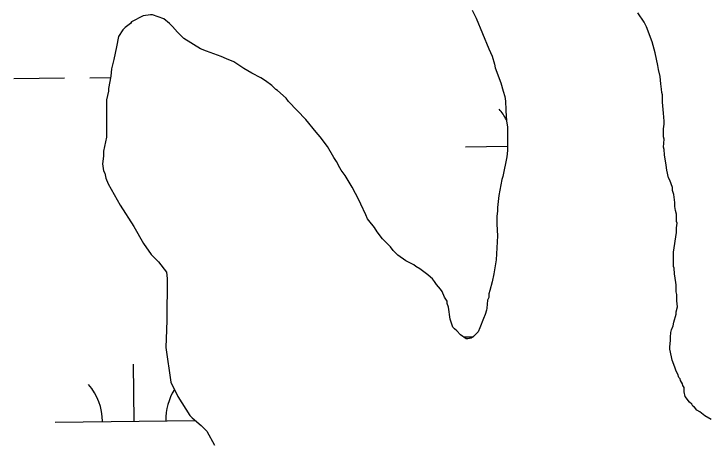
# Model space of a CAD drawing. Extents: x 3694830 to 3732949, y 415201 to 440970.
# Drawn here: x 3728559.2 to 3728998.5, y 429045.1 to 429316.2 of the extents above; entities that cross this region are included whole.
import ezdxf

# ---------------------------------------------------------------- set-up
doc = ezdxf.new("R2010")
doc.units = 0
doc.layers.add('V-TOPO-SHOR', color=7, linetype='Continuous')
doc.layers.add('V-WETL-SWMP', color=7, linetype='Continuous')

msp = doc.modelspace()

# ---------------------------------------------------------------- linework, layer by layer
at = {"layer": 'V-TOPO-SHOR'}
for p, q in [((3728848.9, 429318.61), (3728851.43, 429313.52)), ((3728957.59, 429310.93), (3728953.6, 429316.76)), ((3728640.92, 429314.88), (3728633.64, 429311.26)), ((3728645.65, 429315.59), (3728640.92, 429314.88)), ((3728646.74, 429315.59), (3728645.65, 429315.59)), ((3728654, 429313.02), (3728646.74, 429315.59)), ((3728657.63, 429310.1), (3728654, 429313.02)), ((3728851.43, 429313.52), (3728859.37, 429294.22)), ((3728629.63, 429307.64), (3728628.17, 429306.19)), ((3728632.91, 429310.17), (3728629.63, 429307.64)), ((3728633.64, 429311.26), (3728632.91, 429310.17)), ((3728659.44, 429308.28), (3728657.63, 429310.1)), ((3728662.7, 429304.63), (3728659.44, 429308.28)), ((3728959.03, 429308.01), (3728957.59, 429310.93)), ((3728962.64, 429298.55), (3728959.03, 429308.01)), ((3728628.17, 429306.19), (3728625.25, 429301.84)), ((3728666.69, 429300.62), (3728662.7, 429304.63)), ((3728625.25, 429301.84), (3728624.14, 429295.29)), ((3728677.22, 429294.04), (3728666.69, 429300.62)), ((3728964.44, 429291.64), (3728962.64, 429298.55)), ((3728624.14, 429295.29), (3728622.3, 429287.3)), ((3728859.37, 429294.22), (3728861.53, 429289.49)), ((3728680.85, 429292.58), (3728677.22, 429294.04)), ((3728690.29, 429289.28), (3728680.85, 429292.58)), ((3728966.23, 429283.63), (3728964.44, 429291.64)), ((3728622.3, 429287.3), (3728620.82, 429281.49)), ((3728693.56, 429287.82), (3728690.29, 429289.28)), ((3728698.28, 429285.98), (3728693.56, 429287.82)), ((3728704.45, 429281.6), (3728698.28, 429285.98)), ((3728861.53, 429289.49), (3728862.97, 429284.4)), ((3728620.82, 429281.49), (3728620.45, 429276.76)), ((3728709.53, 429278.68), (3728704.45, 429281.6)), ((3728862.97, 429284.4), (3728863.33, 429282.21)), ((3728863.33, 429282.21), (3728866.94, 429272.75)), ((3728966.59, 429281.09), (3728966.23, 429283.63)), ((3728967.66, 429276.72), (3728966.59, 429281.09)), ((3728620.45, 429276.76), (3728618.97, 429269.13)), ((3728715.34, 429275.75), (3728709.53, 429278.68)), ((3728968.01, 429271.99), (3728967.66, 429276.72)), ((3728718.24, 429273.92), (3728715.34, 429275.75)), ((3728722.23, 429271), (3728718.24, 429273.92)), ((3728866.94, 429272.75), (3728868.38, 429267.29)), ((3728618.97, 429269.13), (3728618.96, 429267.32)), ((3728724.77, 429268.45), (3728722.23, 429271)), ((3728725.86, 429267.72), (3728724.77, 429268.45)), ((3728968.37, 429268.72), (3728968.01, 429271.99)), ((3728968.72, 429266.54), (3728968.37, 429268.72)), ((3728618.96, 429267.32), (3728617.86, 429261.86)), ((3728731.29, 429262.98), (3728725.86, 429267.72)), ((3728868.38, 429267.29), (3728869.46, 429264.02)), ((3728869.46, 429264.02), (3728869.81, 429261.11)), ((3728969.08, 429265.08), (3728968.72, 429266.54)), ((3728969.07, 429260.35), (3728969.08, 429265.08)), ((3728617.86, 429261.86), (3728617.79, 429238.23)), ((3728732.74, 429260.79), (3728731.29, 429262.98)), ((3728743.62, 429249.49), (3728732.74, 429260.79)), ((3728869.81, 429261.11), (3728869.81, 429260.02)), ((3728869.81, 429260.02), (3728870.16, 429256.74)), ((3728969.77, 429253.44), (3728969.07, 429260.35)), ((3728870.16, 429256.74), (3728870.16, 429254.92)), ((3728870.16, 429254.92), (3728870.5, 429248.74)), ((3728970.12, 429248.35), (3728969.77, 429253.44)), ((3728750.14, 429241.47), (3728743.62, 429249.49)), ((3728870.5, 429248.74), (3728871.22, 429244.74)), ((3728969.74, 429243.63), (3728970.12, 429246.54)), ((3728970.12, 429246.54), (3728970.12, 429248.35)), ((3728752.67, 429238.55), (3728750.14, 429241.47)), ((3728871.22, 429244.74), (3728871.17, 429229.84)), ((3728969.73, 429238.54), (3728969.74, 429243.63)), ((3728617.79, 429238.23), (3728615.94, 429229.51)), ((3728757.38, 429232.36), (3728752.67, 429238.55)), ((3728969.71, 429231.99), (3728970.09, 429237.08)), ((3728970.09, 429237.08), (3728969.73, 429238.54)), ((3728615.94, 429229.51), (3728615.93, 429226.24)), ((3728761.36, 429225.44), (3728757.38, 429232.36)), ((3728871.17, 429229.84), (3728870.8, 429225.84)), ((3728970.07, 429230.54), (3728969.71, 429231.99)), ((3728970.42, 429227.27), (3728970.07, 429230.54)), ((3728615.93, 429226.24), (3728615.19, 429221.52)), ((3728763.17, 429222.89), (3728761.36, 429225.44)), ((3728870.8, 429225.84), (3728868.21, 429213.48)), ((3728971.49, 429220.72), (3728970.42, 429227.27)), ((3728615.19, 429221.52), (3728615.9, 429217.15)), ((3728763.89, 429221.43), (3728763.17, 429222.89)), ((3728764.25, 429220.34), (3728763.89, 429221.43)), ((3728766.06, 429217.43), (3728764.25, 429220.34)), ((3728971.85, 429217.44), (3728971.49, 429220.72)), ((3728615.9, 429217.15), (3728616.63, 429215.7)), ((3728616.63, 429215.7), (3728617.34, 429212.42)), ((3728768.6, 429214.15), (3728766.06, 429217.43)), ((3728972.92, 429212.72), (3728971.85, 429217.44)), ((3728617.34, 429212.42), (3728618.79, 429208.78)), ((3728770.4, 429210.87), (3728768.6, 429214.15)), ((3728772.94, 429206.86), (3728770.4, 429210.87)), ((3728867.48, 429211.67), (3728865.63, 429201.49)), ((3728868.21, 429213.48), (3728867.48, 429211.67)), ((3728973.65, 429211.26), (3728972.92, 429212.72)), ((3728975.45, 429206.53), (3728973.65, 429211.26)), ((3728618.79, 429208.78), (3728626.38, 429195.3)), ((3728777.28, 429198.85), (3728772.94, 429206.86)), ((3728975.44, 429204.71), (3728975.45, 429206.53)), ((3728976.16, 429202.16), (3728975.44, 429204.71)), ((3728976.88, 429197.07), (3728976.16, 429202.16)), ((3728778.36, 429195.94), (3728777.28, 429198.85)), ((3728865.63, 429201.49), (3728864.88, 429193.86)), ((3728626.38, 429195.3), (3728635.07, 429181.83)), ((3728781.61, 429189.39), (3728778.36, 429195.94)), ((3728864.88, 429193.86), (3728864.88, 429191.68)), ((3728976.87, 429194.52), (3728976.88, 429197.07)), ((3728977.22, 429191.98), (3728976.87, 429194.52)), ((3728782.69, 429186.84), (3728781.61, 429189.39)), ((3728864.88, 429191.68), (3728864.5, 429188.41)), ((3728977.95, 429189.79), (3728977.22, 429191.98)), ((3728977.93, 429185.07), (3728977.95, 429189.79)), ((3728783.42, 429185.74), (3728782.69, 429186.84)), ((3728787.04, 429181.37), (3728783.42, 429185.74)), ((3728864.5, 429188.41), (3728864.49, 429183.32)), ((3728978.29, 429183.98), (3728977.93, 429185.07)), ((3728635.07, 429181.83), (3728641.22, 429171.27)), ((3728788.85, 429178.46), (3728787.04, 429181.37)), ((3728864.49, 429183.32), (3728864.83, 429176.05)), ((3728977.91, 429178.16), (3728977.92, 429181.07)), ((3728977.92, 429181.07), (3728978.29, 429183.98)), ((3728792.11, 429174.08), (3728788.85, 429178.46)), ((3728864.83, 429176.05), (3728864.06, 429160.78)), ((3728976.06, 429165.8), (3728977.91, 429178.16)), ((3728641.22, 429171.27), (3728645.92, 429164.34)), ((3728797.18, 429168.98), (3728792.11, 429174.08)), ((3728798.99, 429166.79), (3728797.18, 429168.98)), ((3728801.89, 429163.87), (3728798.99, 429166.79)), ((3728645.92, 429164.34), (3728650.63, 429159.6)), ((3728806.97, 429160.22), (3728801.89, 429163.87)), ((3728976.03, 429156.72), (3728976.06, 429165.8)), ((3728650.63, 429159.6), (3728655.7, 429153.04)), ((3728812.05, 429157.66), (3728806.97, 429160.22)), ((3728863.69, 429159.69), (3728862.57, 429152.06)), ((3728864.06, 429160.78), (3728863.69, 429159.69)), ((3728813.14, 429156.57), (3728812.05, 429157.66)), ((3728815.68, 429155.11), (3728813.14, 429156.57)), ((3728820.76, 429151.46), (3728815.68, 429155.11)), ((3728976.39, 429155.62), (3728976.03, 429156.72)), ((3728976.74, 429151.99), (3728976.39, 429155.62)), ((3728655.7, 429153.04), (3728656.06, 429149.04)), ((3728822.58, 429150), (3728820.76, 429151.46)), ((3728823.66, 429148.9), (3728822.58, 429150)), ((3728862.57, 429152.06), (3728861.47, 429146.97)), ((3728977.45, 429146.53), (3728976.74, 429151.99)), ((3728656.06, 429149.04), (3728655.98, 429122.86)), ((3728825.11, 429147.08), (3728823.66, 429148.9)), ((3728826.2, 429145.26), (3728825.11, 429147.08)), ((3728828.73, 429142.34), (3728826.2, 429145.26)), ((3728861.47, 429146.97), (3728860, 429141.52)), ((3728977.81, 429145.08), (3728977.45, 429146.53)), ((3728977.8, 429140.71), (3728977.81, 429145.08)), ((3728829.82, 429140.88), (3728828.73, 429142.34)), ((3728831.26, 429137.24), (3728829.82, 429140.88)), ((3728860, 429141.52), (3728859.26, 429139.34)), ((3728978.16, 429138.89), (3728977.8, 429140.71)), ((3728833.07, 429134.69), (3728831.26, 429137.24)), ((3728859.26, 429137.16), (3728858.53, 429135.34)), ((3728859.26, 429139.34), (3728859.26, 429137.16)), ((3728978.14, 429134.89), (3728978.16, 429138.89)), ((3728833.07, 429133.24), (3728833.07, 429134.69)), ((3728833.79, 429131.06), (3728833.07, 429133.24)), ((3728858.53, 429135.34), (3728858.15, 429130.26)), ((3728978.5, 429131.26), (3728978.14, 429134.89)), ((3728834.86, 429123.42), (3728833.79, 429131.06)), ((3728857.78, 429129.17), (3728857.04, 429126.26)), ((3728858.15, 429130.26), (3728857.78, 429129.17)), ((3728977.75, 429126.53), (3728977.76, 429127.99)), ((3728977.76, 429127.99), (3728978.5, 429131.26)), ((3728655.98, 429122.86), (3728655.6, 429116.69)), ((3728835.58, 429121.6), (3728834.86, 429123.42)), ((3728855.95, 429123.72), (3728853.75, 429117.91)), ((3728857.04, 429126.26), (3728855.95, 429123.72)), ((3728976.29, 429121.45), (3728977.75, 429126.53)), ((3728835.94, 429120.14), (3728835.58, 429121.6)), ((3728836.66, 429118.32), (3728835.94, 429120.14)), ((3728974.82, 429116.73), (3728975.92, 429119.27)), ((3728975.92, 429119.27), (3728976.29, 429121.45)), ((3728655.6, 429116.69), (3728655.2, 429105.42)), ((3728837.75, 429117.23), (3728836.66, 429118.32)), ((3728839.2, 429116.13), (3728837.75, 429117.23)), ((3728841.37, 429113.58), (3728839.2, 429116.13)), ((3728852.65, 429115.37), (3728849.73, 429112.47)), ((3728853.75, 429117.91), (3728852.65, 429115.37)), ((3728974.08, 429112), (3728974.45, 429114.91)), ((3728974.45, 429114.91), (3728974.82, 429116.73)), ((3728845, 429111.03), (3728841.37, 429113.58)), ((3728846.09, 429111.02), (3728845, 429111.03)), ((3728848.27, 429111.38), (3728846.09, 429111.02)), ((3728849.73, 429112.47), (3728848.27, 429111.38)), ((3728973.69, 429105.82), (3728974.07, 429109.82)), ((3728974.07, 429109.82), (3728974.08, 429112)), ((3728655.2, 429105.42), (3728658.4, 429083.59)), ((3728973.69, 429104.37), (3728973.69, 429105.82)), ((3728974.77, 429099.64), (3728973.69, 429104.37)), ((3728975.12, 429097.46), (3728974.77, 429099.64)), ((3728976.93, 429093.09), (3728975.12, 429097.46)), ((3728977.65, 429090.54), (3728976.93, 429093.09)), ((3728978.73, 429088.72), (3728977.65, 429090.54)), ((3728979.45, 429086.54), (3728978.73, 429088.72)), ((3728658.4, 429083.59), (3728662.74, 429074.49)), ((3728980.18, 429085.81), (3728979.45, 429086.54)), ((3728980.54, 429084.71), (3728980.18, 429085.81)), ((3728981.62, 429082.53), (3728980.54, 429084.71)), ((3728981.98, 429081.44), (3728981.62, 429082.53)), ((3728982.71, 429080.34), (3728981.98, 429081.44)), ((3728982.7, 429077.44), (3728982.71, 429080.34)), ((3728662.74, 429074.49), (3728670.34, 429062.47)), ((3728983.42, 429074.53), (3728982.7, 429077.44)), ((3728986.08, 429071.07), (3728983.42, 429074.53)), ((3728987.53, 429069.62), (3728986.08, 429071.07)), ((3728988.25, 429068.52), (3728987.53, 429069.62)), ((3728989.34, 429067.79), (3728988.25, 429068.52)), ((3728990.79, 429065.97), (3728989.34, 429067.79)), ((3728992.6, 429064.87), (3728990.79, 429065.97)), ((3728670.34, 429062.47), (3728671.79, 429061.01)), ((3728995.87, 429062.32), (3728992.6, 429064.87)), ((3728999.86, 429060.13), (3728995.87, 429062.32)), ((3728671.79, 429061.01), (3728677.59, 429056.27)), ((3728677.59, 429056.27), (3728681.22, 429052.62)), ((3728681.22, 429052.62), (3728685.92, 429043.88))]:
    msp.add_line(p, q, dxfattribs=at)
at = {"layer": 'V-WETL-SWMP'}
for p, q in [((3728957.59, 429310.93), (3728953.6, 429316.76)), ((3728959.03, 429308.01), (3728957.59, 429310.93)), ((3728962.64, 429298.55), (3728959.03, 429308.01)), ((3728964.44, 429291.64), (3728962.64, 429298.55)), ((3728966.23, 429283.63), (3728964.44, 429291.64)), ((3728966.59, 429281.09), (3728966.23, 429283.63)), ((3728967.66, 429276.72), (3728966.59, 429281.09)), ((3728968.01, 429271.99), (3728967.66, 429276.72)), ((3728559.25, 429275.32), (3728591.24, 429275.7)), ((3728607.24, 429275.89), (3728620.31, 429276.04)), ((3728968.37, 429268.72), (3728968.01, 429271.99)), ((3728968.72, 429266.54), (3728968.37, 429268.72)), ((3728969.08, 429265.08), (3728968.72, 429266.54)), ((3728969.07, 429260.35), (3728969.08, 429265.08)), ((3728969.77, 429253.44), (3728969.07, 429260.35)), ((3728970.12, 429248.35), (3728969.77, 429253.44)), ((3728969.74, 429243.63), (3728970.12, 429246.54)), ((3728970.12, 429246.54), (3728970.12, 429248.35)), ((3728969.73, 429238.54), (3728969.74, 429243.63)), ((3728969.71, 429231.99), (3728970.09, 429237.08)), ((3728970.09, 429237.08), (3728969.73, 429238.54)), ((3728844.62, 429232.29), (3728871.18, 429232.6)), ((3728970.07, 429230.54), (3728969.71, 429231.99)), ((3728970.42, 429227.27), (3728970.07, 429230.54)), ((3728971.49, 429220.72), (3728970.42, 429227.27)), ((3728971.85, 429217.44), (3728971.49, 429220.72)), ((3728972.92, 429212.72), (3728971.85, 429217.44)), ((3728973.65, 429211.26), (3728972.92, 429212.72)), ((3728975.45, 429206.53), (3728973.65, 429211.26)), ((3728975.44, 429204.71), (3728975.45, 429206.53)), ((3728976.16, 429202.16), (3728975.44, 429204.71)), ((3728976.88, 429197.07), (3728976.16, 429202.16)), ((3728976.87, 429194.52), (3728976.88, 429197.07)), ((3728977.22, 429191.98), (3728976.87, 429194.52)), ((3728977.95, 429189.79), (3728977.22, 429191.98)), ((3728977.93, 429185.07), (3728977.95, 429189.79)), ((3728978.29, 429183.98), (3728977.93, 429185.07)), ((3728977.91, 429178.16), (3728977.92, 429181.07)), ((3728977.92, 429181.07), (3728978.29, 429183.98)), ((3728976.06, 429165.8), (3728977.91, 429178.16)), ((3728976.03, 429156.72), (3728976.06, 429165.8)), ((3728976.39, 429155.62), (3728976.03, 429156.72)), ((3728976.74, 429151.99), (3728976.39, 429155.62)), ((3728977.45, 429146.53), (3728976.74, 429151.99)), ((3728977.81, 429145.08), (3728977.45, 429146.53)), ((3728977.8, 429140.71), (3728977.81, 429145.08)), ((3728978.16, 429138.89), (3728977.8, 429140.71)), ((3728978.14, 429134.89), (3728978.16, 429138.89)), ((3728978.5, 429131.26), (3728978.14, 429134.89)), ((3728977.75, 429126.53), (3728977.76, 429127.99)), ((3728977.76, 429127.99), (3728978.5, 429131.26)), ((3728976.29, 429121.45), (3728977.75, 429126.53)), ((3728974.82, 429116.73), (3728975.92, 429119.27)), ((3728975.92, 429119.27), (3728976.29, 429121.45)), ((3728974.08, 429112), (3728974.45, 429114.91)), ((3728974.45, 429114.91), (3728974.82, 429116.73)), ((3728843.35, 429112.19), (3728849.46, 429112.26)), ((3728973.69, 429105.82), (3728974.07, 429109.82)), ((3728974.07, 429109.82), (3728974.08, 429112)), ((3728973.69, 429104.37), (3728973.69, 429105.82)), ((3728974.77, 429099.64), (3728973.69, 429104.37)), ((3728975.12, 429097.46), (3728974.77, 429099.64)), ((3728976.93, 429093.09), (3728975.12, 429097.46)), ((3728635.24, 429058.96), (3728634.81, 429094.96)), ((3728977.65, 429090.54), (3728976.93, 429093.09)), ((3728978.73, 429088.72), (3728977.65, 429090.54)), ((3728979.45, 429086.54), (3728978.73, 429088.72)), ((3728980.18, 429085.81), (3728979.45, 429086.54)), ((3728980.54, 429084.71), (3728980.18, 429085.81)), ((3728981.62, 429082.53), (3728980.54, 429084.71)), ((3728981.98, 429081.44), (3728981.62, 429082.53)), ((3728982.71, 429080.34), (3728981.98, 429081.44)), ((3728982.7, 429077.44), (3728982.71, 429080.34)), ((3728983.42, 429074.53), (3728982.7, 429077.44)), ((3728986.08, 429071.07), (3728983.42, 429074.53)), ((3728987.53, 429069.62), (3728986.08, 429071.07)), ((3728988.25, 429068.52), (3728987.53, 429069.62)), ((3728989.34, 429067.79), (3728988.25, 429068.52)), ((3728990.79, 429065.97), (3728989.34, 429067.79)), ((3728992.6, 429064.87), (3728990.79, 429065.97)), ((3728995.87, 429062.32), (3728992.6, 429064.87)), ((3728999.86, 429060.13), (3728995.87, 429062.32)), ((3728585.24, 429058.37), (3728673.73, 429059.42))]:
    msp.add_line(p, q, dxfattribs=at)
for points in [[(3728848.9, 429318.61), (3728851.43, 429313.52), (3728859.37, 429294.22), (3728861.53, 429289.49), (3728862.97, 429284.4), (3728863.33, 429282.21), (3728866.94, 429272.75), (3728868.38, 429267.29), (3728869.46, 429264.02), (3728869.81, 429261.11), (3728869.81, 429260.02), (3728870.16, 429256.74), (3728870.16, 429254.92), (3728870.5, 429248.74), (3728871.22, 429244.74), (3728871.17, 429229.84), (3728870.8, 429225.84), (3728868.21, 429213.48), (3728867.48, 429211.67), (3728865.63, 429201.49), (3728864.88, 429193.86), (3728864.88, 429191.68), (3728864.5, 429188.41)], [(3728864.5, 429188.41), (3728864.49, 429183.32), (3728864.83, 429176.05), (3728864.06, 429160.78), (3728863.69, 429159.69), (3728862.57, 429152.06), (3728861.47, 429146.97), (3728860, 429141.52), (3728859.26, 429139.34), (3728859.26, 429137.16), (3728858.53, 429135.34), (3728858.15, 429130.26), (3728857.78, 429129.17), (3728857.04, 429126.26), (3728855.95, 429123.72), (3728853.75, 429117.91), (3728852.65, 429115.37), (3728849.73, 429112.47), (3728848.27, 429111.38), (3728846.09, 429111.02), (3728845, 429111.03), (3728841.37, 429113.58), (3728839.2, 429116.13), (3728837.75, 429117.23), (3728836.66, 429118.32), (3728835.94, 429120.14), (3728835.58, 429121.6), (3728834.86, 429123.42), (3728833.79, 429131.06), (3728833.07, 429133.24), (3728833.07, 429134.69), (3728831.26, 429137.24), (3728829.82, 429140.88), (3728828.73, 429142.34), (3728826.2, 429145.26), (3728825.11, 429147.08), (3728823.66, 429148.9), (3728822.58, 429150), (3728820.76, 429151.46), (3728815.68, 429155.11), (3728813.14, 429156.57), (3728812.05, 429157.66), (3728806.97, 429160.22), (3728801.89, 429163.87), (3728798.99, 429166.79), (3728797.18, 429168.98), (3728792.11, 429174.08), (3728788.85, 429178.46), (3728787.04, 429181.37), (3728783.42, 429185.74), (3728782.69, 429186.84), (3728781.61, 429189.39), (3728778.36, 429195.94), (3728777.28, 429198.85), (3728772.94, 429206.86), (3728770.4, 429210.87), (3728768.6, 429214.15), (3728766.06, 429217.43), (3728764.25, 429220.34), (3728763.89, 429221.43), (3728763.17, 429222.89), (3728761.36, 429225.44), (3728757.38, 429232.36), (3728752.67, 429238.55), (3728750.14, 429241.47), (3728743.62, 429249.49), (3728732.74, 429260.79), (3728731.29, 429262.98), (3728725.86, 429267.72), (3728724.77, 429268.45), (3728722.23, 429271), (3728718.24, 429273.92), (3728715.34, 429275.75), (3728709.53, 429278.68), (3728704.45, 429281.6), (3728698.28, 429285.98), (3728693.56, 429287.82), (3728690.29, 429289.28), (3728680.85, 429292.58), (3728677.22, 429294.04), (3728666.69, 429300.62), (3728662.7, 429304.63), (3728659.44, 429308.28), (3728657.63, 429310.1), (3728654, 429313.02), (3728646.74, 429315.59), (3728645.65, 429315.59), (3728640.92, 429314.88), (3728633.64, 429311.26), (3728632.91, 429310.17), (3728629.63, 429307.64), (3728628.17, 429306.19), (3728625.25, 429301.84), (3728624.14, 429295.29), (3728622.3, 429287.3), (3728620.82, 429281.49), (3728620.45, 429276.76), (3728618.97, 429269.13), (3728618.96, 429267.32), (3728617.86, 429261.86), (3728617.79, 429238.23)], [(3728617.79, 429238.23), (3728615.94, 429229.51), (3728615.93, 429226.24), (3728615.19, 429221.52), (3728615.9, 429217.15), (3728616.63, 429215.7), (3728617.34, 429212.42), (3728618.79, 429208.78), (3728626.38, 429195.3), (3728635.07, 429181.83), (3728641.22, 429171.27), (3728645.92, 429164.34), (3728650.63, 429159.6), (3728655.7, 429153.04), (3728656.06, 429149.04), (3728655.98, 429122.86), (3728655.6, 429116.69), (3728655.2, 429105.42), (3728658.4, 429083.59), (3728662.74, 429074.49), (3728670.34, 429062.47), (3728671.79, 429061.01), (3728677.59, 429056.27), (3728681.22, 429052.62), (3728685.92, 429043.88)]]:
    msp.add_lwpolyline(points, dxfattribs=at)
for centre, start, end in [((3728839.38, 429232.7), 28.0878, 41.4552), ((3728579.99, 429058.78), 359.9115, 41.4552), ((3728690.47, 429060.1), 147.7968, 181.4552)]:
    msp.add_arc(centre, 35.25, start, end, dxfattribs=at)

doc.saveas('drawing.dxf')
